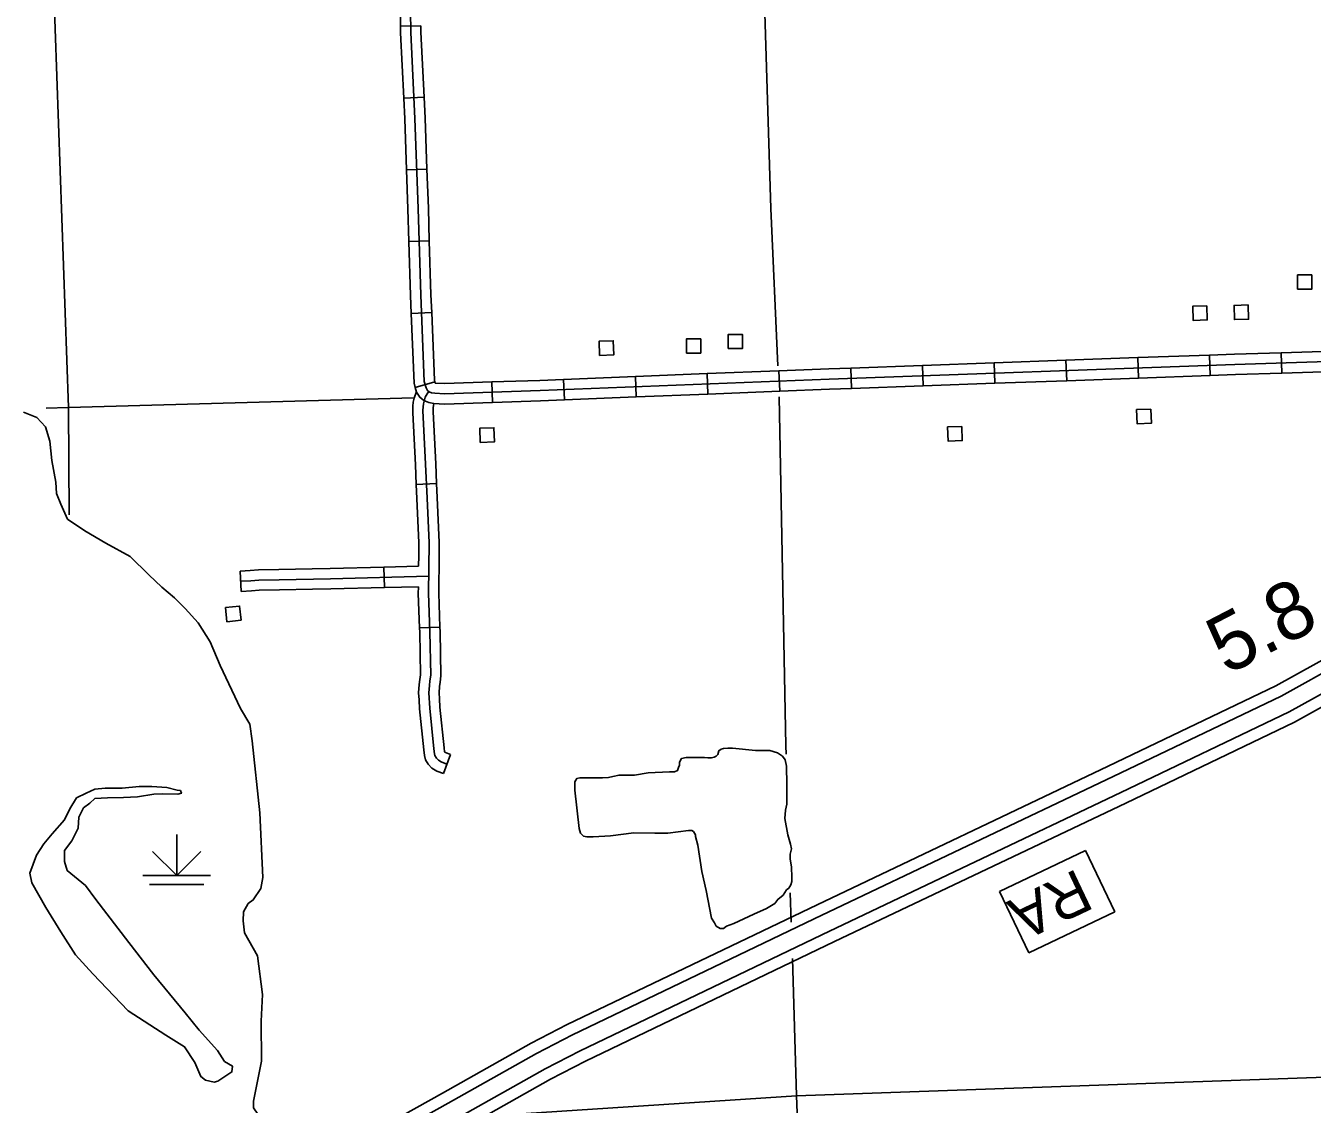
# Model space of a CAD drawing. Extents: x 1084508 to 1142749, y 1057638 to 1093403.
# Drawn here: x 1130424 to 1133393, y 1087915 to 1090403 of the extents above; entities that cross this region are included whole.
import ezdxf

# ---------------------------------------------------------------- set-up
doc = ezdxf.new("R2010")
doc.units = 0
for name, color, linetype in [('Level 19', 7, 'Continuous'), ('Level 32', 7, 'Continuous'), ('Level 35', 7, 'Continuous'), ('Level 4', 7, 'Continuous'), ('Level 44', 7, 'Continuous'), ('Level 45', 7, 'Continuous'), ('Level 47', 7, 'Continuous'), ('Level 48', 7, 'Continuous'), ('Level 5', 7, 'Continuous'), ('Level 56', 7, 'Continuous'), ('Level 57', 7, 'Continuous')]:
    doc.layers.add(name, color=color, linetype=linetype)

msp = doc.modelspace()

# ---------------------------------------------------------------- linework, layer by layer
at = {"layer": 'Level 19'}
for points in [[(1125570.8, 1085456), (1125906.7, 1085513.1), (1126629.3, 1085635), (1127313, 1085751.9), (1127413.8, 1085771.8), (1127529.5, 1085803.2), (1127631.6, 1085838.9), (1127747.3, 1085887.5), (1127891, 1085962), (1128592, 1086352.1), (1129299.5, 1086745.1), (1129953.9, 1087110.1), (1130700.8, 1087528), (1131399.5, 1087917.8), (1131603.3, 1088032.7), (1131686, 1088075.1), (1132261.9, 1088351.4), (1132934.2, 1088671.1), (1133321.4, 1088856.5), (1133465.5, 1088936.9), (1133575, 1089002.3), (1133716, 1089095.3), (1133825.2, 1089174.3)], [(1133828.1, 1089093.1), (1133754.4, 1089039.7), (1133610.9, 1088945.1), (1133499.3, 1088878.4), (1133352.4, 1088796.6), (1132963.2, 1088610.2), (1132291, 1088290.5), (1131716, 1088014.6), (1131635.3, 1087973.2), (1131432.5, 1087858.9), (1130733.7, 1087469.1), (1129986.8, 1087051.2), (1129332.3, 1086686.1), (1128624.8, 1086293.1), (1127922.9, 1085902.5), (1127775.9, 1085826.4), (1127655.8, 1085775.9), (1127549.5, 1085738.7), (1127429.2, 1085706), (1127325.2, 1085685.5), (1126640.6, 1085568.5), (1125918, 1085446.6), (1125573.5, 1085388)], [(1133452.2, 1088960), (1133309.1, 1088880.2), (1132922.7, 1088695.2), (1132250.4, 1088375.4), (1131674.1, 1088099), (1131590.7, 1088056.2), (1131386.4, 1087941), (1130687.8, 1087551.3), (1129940.9, 1087133.4), (1129286.5, 1086768.4), (1128579, 1086375.4), (1127878.4, 1085985.5), (1127735.9, 1085911.7), (1127622, 1085863.9), (1127521.5, 1085828.7), (1127407.7, 1085797.8), (1127308.2, 1085778.2), (1126624.8, 1085661.3), (1125902.2, 1085539.4), (1125569.8, 1085482.9), (1125570.8, 1085456)], [(1125573.5, 1085388), (1125572.4, 1085414.8), (1125913.5, 1085472.9), (1126636.1, 1085594.8), (1127320.4, 1085711.8), (1127423.1, 1085732), (1127541.6, 1085764.2), (1127646.2, 1085800.8), (1127764.6, 1085850.5), (1127910.3, 1085926), (1128611.8, 1086316.4), (1129319.3, 1086709.4), (1129973.8, 1087074.5), (1130720.7, 1087492.4), (1131419.4, 1087882.2), (1131622.7, 1087996.7), (1131704.1, 1088038.5), (1132279.5, 1088314.5), (1132951.7, 1088634.3), (1133340.2, 1088820.3), (1133485.9, 1088901.5)]]:
    msp.add_lwpolyline(points, dxfattribs=at)
at = {"layer": 'Level 32'}
for p, q in [((1131289.1, 1090402.6), (1131336.1, 1090403.3)), ((1131296.5, 1090236.3), (1131343.5, 1090238.5)), ((1131303, 1090071), (1131350.1, 1090072.7)), ((1131308.6, 1089905.5), (1131355.6, 1089906.9)), ((1131314, 1089739.6), (1131361.1, 1089741.5)), ((1132992.4, 1089590.5), (1132990.7, 1089637.6)), ((1133158, 1089596.5), (1133156.3, 1089643.6)), ((1133323.5, 1089602.1), (1133322, 1089649.1)), ((1132164.4, 1089560.2), (1132162.5, 1089607.2)), ((1132329.9, 1089566.6), (1132328.2, 1089613.6)), ((1132495.5, 1089572.6), (1132493.8, 1089619.6)), ((1132661.1, 1089578.6), (1132659.4, 1089625.6)), ((1132826.7, 1089584.5), (1132825, 1089631.6)), ((1131323.3, 1089568.9), (1131368.6, 1089581.5)), ((1131501.8, 1089534.5), (1131500.2, 1089581.5)), ((1131667.6, 1089540.4), (1131665.7, 1089587.5)), ((1131833.2, 1089547), (1131831.3, 1089594.1)), ((1131998.8, 1089553.6), (1131996.9, 1089600.7))]:
    msp.add_line(p, q, dxfattribs=at)
for points in [[(1131301.6, 1091230.1), (1131297.8, 1091220.5), (1131294.6, 1091210.7), (1131293.5, 1091197.5), (1131300.1, 1091008.1), (1131304.2, 1090789.8), (1131309.9, 1090588.1), (1131312.8, 1090387.6), (1131322.3, 1090189.2), (1131329.8, 1089981.6), (1131335.9, 1089781.6), (1131344, 1089582.3), (1131348, 1089567.8), (1131351.7, 1089561.8), (1131355.2, 1089558.9), (1131360.7, 1089556.6), (1131368.2, 1089555.4), (1131390.9, 1089554.3), (1131611.6, 1089561.8), (1132278.4, 1089588.3), (1133215, 1089622.1), (1133808.3, 1089641.2), (1133814.4, 1089641.5)], [(1131286.7, 1090568.3), (1131289.1, 1090402.6)], [(1131289.1, 1090402.6), (1131289.3, 1090386.9), (1131296.5, 1090236.3)], [(1131336.1, 1090403.3), (1131336.3, 1090388.4), (1131343.5, 1090238.5)], [(1131296.5, 1090236.3), (1131298.8, 1090188.2), (1131303, 1090071)], [(1131343.5, 1090238.5), (1131345.8, 1090190.2), (1131350.1, 1090072.7)], [(1131303, 1090071), (1131306.3, 1089980.8), (1131308.6, 1089905.5)], [(1131350.1, 1090072.7), (1131353.4, 1089982.3), (1131355.6, 1089906.9)], [(1131308.6, 1089905.5), (1131312.4, 1089780.8), (1131314, 1089739.6)], [(1131355.6, 1089906.9), (1131359.4, 1089782.5), (1131361.1, 1089741.5)], [(1131314, 1089739.6), (1131320.5, 1089578.6), (1131323.3, 1089568.9)], [(1131361.1, 1089741.5), (1131367.4, 1089586), (1131368.6, 1089581.5)], [(1132825, 1089631.6), (1132990.7, 1089637.6)], [(1132990.7, 1089637.6), (1133156.3, 1089643.6)], [(1133156.3, 1089643.6), (1133214.2, 1089645.7), (1133322, 1089649.1)], [(1133322, 1089649.1), (1133487.7, 1089654.5)], [(1131996.9, 1089600.7), (1132162.5, 1089607.2)], [(1132162.5, 1089607.2), (1132277.5, 1089611.8), (1132328.2, 1089613.6)], [(1132328.2, 1089613.6), (1132493.8, 1089619.6)], [(1132493.8, 1089619.6), (1132659.4, 1089625.6)], [(1132659.4, 1089625.6), (1132825, 1089631.6)], [(1133323.5, 1089602.1), (1133489.2, 1089607.4)], [(1131368.6, 1089581.5), (1131369.3, 1089579.1), (1131370.6, 1089578.9), (1131391.1, 1089577.8), (1131500.2, 1089581.5)], [(1131500.2, 1089581.5), (1131610.7, 1089585.3), (1131665.7, 1089587.5)], [(1131665.7, 1089587.5), (1131831.3, 1089594.1)], [(1131831.3, 1089594.1), (1131996.9, 1089600.7)], [(1132495.5, 1089572.6), (1132661.1, 1089578.6)], [(1132661.1, 1089578.6), (1132826.7, 1089584.5)], [(1132826.7, 1089584.5), (1132992.4, 1089590.5)], [(1132992.4, 1089590.5), (1133158, 1089596.5)], [(1133158, 1089596.5), (1133215.9, 1089598.6), (1133323.5, 1089602.1)], [(1131323.3, 1089568.9), (1131326.2, 1089558.3), (1131333.7, 1089546.1), (1131342.8, 1089538.6), (1131354.2, 1089533.8), (1131365.8, 1089532), (1131390.8, 1089530.7), (1131501.8, 1089534.5)], [(1131667.6, 1089540.4), (1131833.2, 1089547)], [(1131833.2, 1089547), (1131998.8, 1089553.6)], [(1131998.8, 1089553.6), (1132164.4, 1089560.2)], [(1132164.4, 1089560.2), (1132279.3, 1089564.8), (1132329.9, 1089566.6)], [(1132329.9, 1089566.6), (1132495.5, 1089572.6)], [(1131501.8, 1089534.5), (1131612.4, 1089538.2), (1131667.6, 1089540.4)]]:
    msp.add_lwpolyline(points, dxfattribs=at)
at = {"layer": 'Level 35'}
for points in [[(1132181.1, 1088652.8), (1132180.3, 1088695.3), (1132177.2, 1088710.2), (1132170.9, 1088718.1), (1132159.1, 1088726), (1132141.8, 1088731.5), (1132108.8, 1088731.5), (1132055.3, 1088737), (1132049.8, 1088737), (1132044.3, 1088737), (1132034.9, 1088736.2), (1132029.4, 1088734.6), (1132023.9, 1088730.7), (1132021.5, 1088722), (1132017.6, 1088718.1), (1132012.9, 1088715.7), (1132006.6, 1088714.2), (1131998.8, 1088714.2), (1131990.9, 1088715), (1131983, 1088715), (1131966.5, 1088715), (1131948.4, 1088715), (1131937.4, 1088712.6), (1131932.7, 1088704.7), (1131932.7, 1088697.6), (1131931.1, 1088692.1), (1131928.8, 1088685.1), (1131921.7, 1088681.9), (1131909.9, 1088681.9), (1131860.4, 1088679.6), (1131829, 1088674.8), (1131808.5, 1088674.8), (1131793.6, 1088674.8), (1131779.4, 1088671.7), (1131769.2, 1088669.3), (1131755.1, 1088668.6), (1131746.4, 1088668.6), (1131729.1, 1088668.6), (1131719.7, 1088668.6), (1131703.2, 1088668.6), (1131696.1, 1088667), (1131691.4, 1088659.1), (1131691.4, 1088652), (1131691.4, 1088639.5), (1131701.6, 1088551.4), (1131704.8, 1088540.4), (1131711.1, 1088534.1), (1131718.9, 1088532.5), (1131733.9, 1088532.5), (1131773.9, 1088534.9), (1131827.4, 1088541.1), (1131876.1, 1088540.4), (1131906, 1088540.4), (1131953.9, 1088546.7), (1131961.8, 1088546.7), (1131965.7, 1088544.3), (1131969.7, 1088537.2), (1131969.7, 1088533.3), (1131975.2, 1088512.8), (1131984.6, 1088452.3), (1131994.8, 1088408.2), (1132006.6, 1088344.5), (1132013.7, 1088333.5), (1132017.6, 1088326.4), (1132027, 1088320.9), (1132034.9, 1088320.9), (1132041.2, 1088326.4), (1132058.5, 1088332), (1132104.9, 1088354), (1132134, 1088366.6), (1132152.8, 1088378.4), (1132159.9, 1088387.8), (1132172.5, 1088398), (1132180.3, 1088409.8), (1132185, 1088413.7), (1132189.8, 1088421.6), (1132192.1, 1088429.5), (1132192.1, 1088438.1), (1132191.3, 1088463.3), (1132188.2, 1088480.6), (1132188.2, 1088492.4), (1132191.3, 1088504.2), (1132189, 1088515.2), (1132182.7, 1088537.2), (1132176.4, 1088574.2), (1132178, 1088593.8), (1132181.1, 1088607.2), (1132181.1, 1088652.8)], [(1130662, 1088288.6), (1130586.2, 1088387.3), (1130562.2, 1088419.8), (1130520, 1088454.7), (1130514, 1088475.1), (1130514, 1088500.4), (1130530.9, 1088523.3), (1130545.3, 1088552.2), (1130546.5, 1088577.4), (1130557.3, 1088599.1), (1130571.8, 1088609.9), (1130583.8, 1088620.8), (1130612.7, 1088622), (1130650, 1088623.2), (1130682.4, 1088624.4), (1130719.7, 1088630.4), (1130739, 1088631.6), (1130775.1, 1088630.4), (1130783.5, 1088632.8), (1130781.1, 1088638.8), (1130773.9, 1088640), (1130749.8, 1088646), (1130714.9, 1088648.5), (1130686, 1088648.5), (1130646.4, 1088644.8), (1130607.9, 1088644.8), (1130583.8, 1088642.4), (1130563.4, 1088632.8), (1130541.7, 1088622), (1130526.1, 1088596.7), (1130514, 1088571.4), (1130485.2, 1088538.9), (1130465.9, 1088516.1), (1130449.1, 1088489.6), (1130433.4, 1088448.7), (1130438.3, 1088425.8), (1130470.7, 1088369.2), (1130505.6, 1088312.7), (1130539.3, 1088259.7), (1130579, 1088216.4), (1130660.8, 1088130.9), (1130747.4, 1088074.4), (1130790.7, 1088047.9), (1130814.8, 1088011.8), (1130828, 1087979.3), (1130838.8, 1087970.9), (1130859.3, 1087966.1), (1130867.7, 1087968.5), (1130890.5, 1087984.1), (1130900.2, 1087990.1), (1130901.4, 1088003.4), (1130883.3, 1088014.2), (1130866.5, 1088039.5), (1130824.4, 1088086.4), (1130791.9, 1088126.1), (1130719.7, 1088214), (1130662, 1088288.6)]]:
    msp.add_lwpolyline(points, dxfattribs=at)
at = {"layer": 'Level 4'}
msp.add_lwpolyline([(1131461.1, 1087886.4), (1132203.4, 1087935), (1133881.3, 1087994), (1133889.4, 1087994.3)], dxfattribs=at)
at = {"layer": 'Level 44'}
for p, q in [((1130772.6, 1088537.4), (1130772.6, 1088443.2)), ((1130772.6, 1088443.2), (1130717.1, 1088498.7)), ((1130772.6, 1088443.2), (1130828, 1088498.7)), ((1130694.1, 1088443.2), (1130851, 1088443.2)), ((1130709.8, 1088421.9), (1130835.3, 1088421.9))]:
    msp.add_line(p, q, dxfattribs=at)
at = {"layer": 'Level 45'}
for p, q in [((1131372.4, 1089347.1), (1131325.4, 1089345)), ((1130921.2, 1089098.3), (1130918.9, 1089145.3)), ((1131252, 1089107.2), (1131250.8, 1089154.3)), ((1131380.1, 1089015.7), (1131333.1, 1089014)), ((1131404.4, 1088722.3), (1131388.4, 1088678))]:
    msp.add_line(p, q, dxfattribs=at)
for points in [[(1131317.5, 1089510.5), (1131317.3, 1089515.5), (1131317.6, 1089525.6), (1131318.7, 1089534.9), (1131320.7, 1089543.9), (1131325.9, 1089559.4)], [(1131396.4, 1088700.1), (1131382.9, 1088705), (1131376.5, 1088708.8), (1131372.2, 1088713.7), (1131368.7, 1088719.5), (1131367.6, 1088723.8), (1131366.4, 1088735.3), (1131356.6, 1088829.1), (1131354.6, 1088864.6), (1131355.8, 1088881.3), (1131357.2, 1088892.3), (1131358.9, 1088904.9), (1131356.9, 1089005.4), (1131353.7, 1089094.2), (1131355.2, 1089210.8), (1131350.3, 1089313.7), (1131346.9, 1089391.6), (1131340.8, 1089515.7), (1131341.1, 1089523.8), (1131342, 1089531), (1131343.4, 1089537.6), (1131346.3, 1089546.3), (1131350.3, 1089554.3), (1131354.4, 1089559.6)], [(1131364.5, 1089512.8), (1131364.4, 1089515.8), (1131364.6, 1089521.9), (1131365.2, 1089527.1), (1131366.3, 1089532)], [(1131325.4, 1089345), (1131323.4, 1089390.6), (1131317.5, 1089510.5)], [(1131372.4, 1089347.1), (1131370.4, 1089392.7), (1131364.5, 1089512.8)], [(1131331.3, 1089180.8), (1131331.6, 1089210.3), (1131326.8, 1089312.7), (1131325.4, 1089345)], [(1131378.4, 1089180.2), (1131378.7, 1089211.2), (1131373.8, 1089314.8), (1131372.4, 1089347.1)], [(1131331, 1089156.3), (1131331.3, 1089180.8)], [(1131380.1, 1089015.7), (1131377.3, 1089094.5), (1131378.4, 1089180.2)], [(1130918.9, 1089145.3), (1130942.2, 1089146.5), (1130961.1, 1089147.9), (1131008.7, 1089148.8), (1131085.3, 1089150.3)], [(1130920.1, 1089121.8), (1130943.7, 1089123), (1130962.2, 1089124.4), (1131009.2, 1089125.3), (1131127.7, 1089127.6), (1131354.2, 1089133.4)], [(1131085.3, 1089150.3), (1131127.2, 1089151.1), (1131250.8, 1089154.3)], [(1131250.8, 1089154.3), (1131331, 1089156.3)], [(1130921.2, 1089098.3), (1130945.2, 1089099.5), (1130963.3, 1089100.9), (1131009.6, 1089101.7), (1131086.2, 1089103.2)], [(1131086.2, 1089103.2), (1131128.2, 1089104.1), (1131252, 1089107.2)], [(1131252, 1089107.2), (1131330.4, 1089109.2)], [(1131333.1, 1089014), (1131330.2, 1089093.9), (1131330.4, 1089109.2)], [(1131332, 1088848.1), (1131331, 1088864.7), (1131332.3, 1088883.6), (1131333.9, 1088895.4), (1131335.4, 1088906.3), (1131333.4, 1089004.7), (1131333.1, 1089014)], [(1131379, 1088850.7), (1131378.2, 1088864.4), (1131379.2, 1088878.9), (1131380.5, 1088889.1), (1131382.5, 1088903.6), (1131380.5, 1089006), (1131380.1, 1089015.7)], [(1131388.4, 1088678), (1131372.8, 1088683.6), (1131361.3, 1088690.4), (1131353.1, 1088699.7), (1131346.8, 1088710.2), (1131344.4, 1088719.6), (1131343, 1088732.9), (1131333.2, 1088827.2), (1131332, 1088848.1)], [(1131404.4, 1088722.3), (1131393, 1088726.4), (1131391.7, 1088727.2), (1131391.3, 1088727.6), (1131390.8, 1088728.5), (1131389.9, 1088737.7), (1131380.1, 1088831), (1131379, 1088850.7)]]:
    msp.add_lwpolyline(points, dxfattribs=at)
at = {"layer": 'Level 47'}
for points in [[(1130970.6, 1088168.2), (1130958.8, 1088257.9), (1130929.3, 1088311.1), (1130925.8, 1088338.3), (1130927, 1088359.5), (1130937.6, 1088378.4), (1130949.4, 1088386.7), (1130967.1, 1088412.7), (1130971.8, 1088438.6), (1130964.7, 1088587.5), (1130947, 1088754), (1130941.1, 1088791.8), (1130919.9, 1088828.4), (1130872.7, 1088927.6), (1130850.2, 1088981.9), (1130821.9, 1089025.6), (1130792.4, 1089058.7), (1130767.6, 1089083.5), (1130738.1, 1089108.3), (1130708.6, 1089136.7), (1130664.9, 1089179.2), (1130609.4, 1089209.9), (1130561, 1089238.2), (1130520.9, 1089265.4), (1130505.5, 1089299.7), (1130494.9, 1089324.5), (1130493.7, 1089350.4), (1130484.3, 1089400), (1130479.6, 1089444.9), (1130470.1, 1089478), (1130450, 1089499.3), (1130419.3, 1089512.2)], [(1130970.6, 1088168.2), (1130967.5, 1088107), (1130968.7, 1088014.4), (1130950, 1087922.4)], [(1130950, 1087922.4), (1130950, 1087906.7), (1130959.6, 1087892.2), (1130975.2, 1087891), (1130990.6, 1087890.1)]]:
    msp.add_lwpolyline(points, dxfattribs=at)
at = {"layer": 'Level 5'}
for points in [[(1132115.6, 1091187.8), (1132123.4, 1090658.5), (1132144.1, 1089981.9), (1132160.3, 1089619.1)], [(1130465, 1091161.1), (1130523.2, 1089522.6)], [(1130523.2, 1089522.6), (1131320, 1089545.2)], [(1132162.7, 1089547.6), (1132178.3, 1088742.3), (1132178.9, 1088723.2)], [(1130471.5, 1089521.2), (1130523.2, 1089522.6)], [(1130523.2, 1089522.6), (1130524.3, 1089275.2)], [(1132188.8, 1088403.1), (1132190.9, 1088335.4)], [(1132193.6, 1088251.5), (1132203.4, 1087935)], [(1132203.4, 1087935), (1132228.3, 1087281.4)]]:
    msp.add_lwpolyline(points, dxfattribs=at)
at = {"layer": 'Level 56'}
for points in [[(1133359.6, 1089795.6), (1133359.6, 1089828.3), (1133392.3, 1089828.3), (1133392.3, 1089795.6)], [(1133150.1, 1089757.3), (1133151.2, 1089724.7), (1133118.5, 1089723.6), (1133117.4, 1089756.3)], [(1133245.5, 1089759.1), (1133246.6, 1089726.4), (1133213.8, 1089725.4), (1133212.8, 1089758)], [(1131748.6, 1089642.6), (1131747.3, 1089675.3), (1131780.1, 1089676.5), (1131781.3, 1089643.9)], [(1131949.1, 1089648.2), (1131949.1, 1089680.9), (1131981.9, 1089680.9), (1131981.9, 1089648.2)], [(1132045.5, 1089658.6), (1132045.5, 1089691.2), (1132078.3, 1089691.2), (1132078.3, 1089658.6)], [(1133020.9, 1089519), (1133022, 1089486.4), (1132989.2, 1089485.3), (1132988.1, 1089518)], [(1131473.3, 1089442.1), (1131472, 1089474.8), (1131504.8, 1089476), (1131506, 1089443.4)], [(1132584.5, 1089479), (1132585.6, 1089446.3), (1132552.9, 1089445.3), (1132551.8, 1089477.9)], [(1130921.1, 1089031.8), (1130888.6, 1089028.5), (1130885.3, 1089061.1), (1130917.8, 1089064.4)]]:
    msp.add_lwpolyline(points, close=True, dxfattribs=at)
at = {"layer": 'Level 57'}
for p, q in [((1132870.2, 1088500.8), (1132671.8, 1088406.4)), ((1132937.6, 1088359.1), (1132870.2, 1088500.8)), ((1132739.2, 1088264.7), (1132671.8, 1088406.4)), ((1132739.2, 1088264.7), (1132937.6, 1088359.1))]:
    msp.add_line(p, q, dxfattribs=at)

# ---------------------------------------------------------------- texts
at = {"layer": 'Level 48'}
msp.add_text('5.8', height=132.58, rotation=27.3854, dxfattribs=at).set_placement((1133196, 1088904.4))
at = {"layer": 'Level 57'}
msp.add_text('RA', height=99.44, rotation=205.4466, dxfattribs=at).set_placement((1132851.3, 1088460))

doc.saveas('drawing.dxf')
